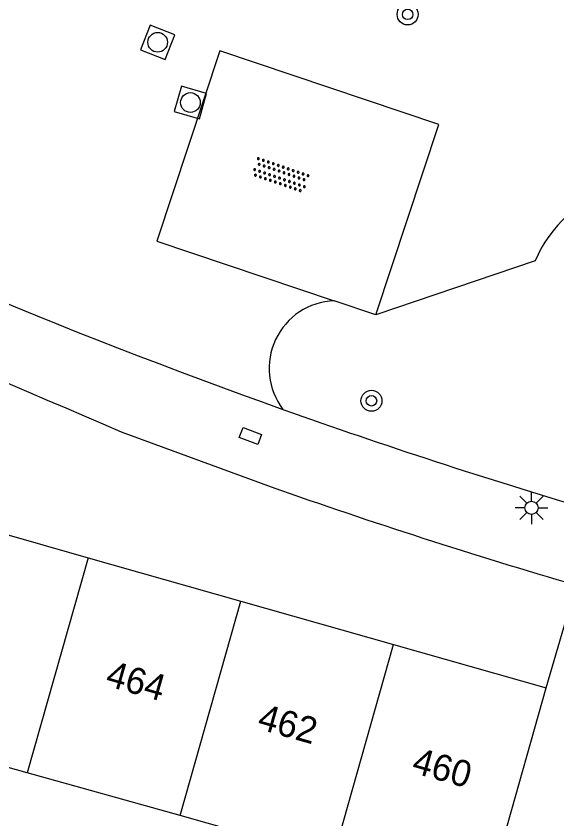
# Model space of a CAD drawing. Extents: x 132994 to 136000, y 393499 to 395512.
# Drawn here: x 134147.13 to 134167.72, y 394494.22 to 394524.75 of the extents above; entities that cross this region are included whole.
import ezdxf

# ---------------------------------------------------------------- set-up
doc = ezdxf.new("R2010")
doc.units = 0
for name, color, linetype in [('gg-anno-huisnummerreeks BGT', 7, 'Continuous'), ('gg-bbg-gedigitaliseerde bebouwing', 7, 'Continuous'), ('gg-bbg-hoofdgebouw', 7, 'Continuous'), ('gg-bbg-tussenscheiding', 7, 'Continuous'), ('gg-knt-bovenkant onderkant talud', 7, 'Continuous'), ('gg-knt-verharding', 7, 'Continuous'), ('gt-symb-boom', 7, 'Continuous'), ('gt-symb-kolk center center', 7, 'Continuous'), ('gt-symb-lichtmast', 7, 'Continuous'), ('gt-symb-overige verharding', 7, 'Continuous'), ('gt-symb-rioolschacht', 7, 'Continuous')]:
    doc.layers.add(name, color=color, linetype=linetype)

# ---------------------------------------------------------------- blocks, each defined once
blk = doc.blocks.new('gt0-BOOM')
at = {"layer": 'gt-symb-boom'}
for radius in [0.4, 0.2]:
    blk.add_circle((0, 0), radius, dxfattribs=at)
blk = doc.blocks.new('gt0-OVH')
at = {"layer": 'gt-symb-overige verharding'}
for points in [[(-0.972, 0.298), (-0.967, 0.308), (-0.965, 0.319), (-0.966, 0.33), (-0.971, 0.34), (-0.978, 0.348), (-0.988, 0.353), (-0.999, 0.355), (-1.01, 0.354), (-1.02, 0.349), (-1.028, 0.342), (-1.033, 0.332), (-1.035, 0.321), (-1.034, 0.31), (-1.029, 0.3), (-1.022, 0.292), (-1.012, 0.287), (-1.001, 0.285), (-0.99, 0.286), (-0.98, 0.291)], [(-0.772, 0.298), (-0.767, 0.308), (-0.765, 0.319), (-0.766, 0.33), (-0.771, 0.34), (-0.778, 0.348), (-0.788, 0.353), (-0.799, 0.355), (-0.81, 0.354), (-0.82, 0.349), (-0.828, 0.342), (-0.833, 0.332), (-0.835, 0.321), (-0.834, 0.31), (-0.829, 0.3), (-0.822, 0.292), (-0.812, 0.287), (-0.801, 0.285), (-0.79, 0.286), (-0.78, 0.291)], [(-0.572, 0.298), (-0.567, 0.308), (-0.565, 0.319), (-0.566, 0.33), (-0.571, 0.34), (-0.578, 0.348), (-0.588, 0.353), (-0.599, 0.355), (-0.61, 0.354), (-0.62, 0.349), (-0.628, 0.342), (-0.633, 0.332), (-0.635, 0.321), (-0.634, 0.31), (-0.629, 0.3), (-0.622, 0.292), (-0.612, 0.287), (-0.601, 0.285), (-0.59, 0.286), (-0.58, 0.291)], [(-0.372, 0.298), (-0.367, 0.308), (-0.365, 0.319), (-0.366, 0.33), (-0.371, 0.34), (-0.378, 0.348), (-0.388, 0.353), (-0.399, 0.355), (-0.41, 0.354), (-0.42, 0.349), (-0.428, 0.342), (-0.433, 0.332), (-0.435, 0.321), (-0.434, 0.31), (-0.429, 0.3), (-0.422, 0.292), (-0.412, 0.287), (-0.401, 0.285), (-0.39, 0.286), (-0.38, 0.291)], [(-0.172, 0.298), (-0.167, 0.308), (-0.165, 0.319), (-0.166, 0.33), (-0.171, 0.34), (-0.178, 0.348), (-0.188, 0.353), (-0.199, 0.355), (-0.21, 0.354), (-0.22, 0.349), (-0.228, 0.342), (-0.233, 0.332), (-0.235, 0.321), (-0.234, 0.31), (-0.229, 0.3), (-0.222, 0.292), (-0.212, 0.287), (-0.201, 0.285), (-0.19, 0.286), (-0.18, 0.291)], [(0.028, 0.298), (0.033, 0.308), (0.035, 0.319), (0.034, 0.33), (0.029, 0.34), (0.022, 0.348), (0.012, 0.353), (0.001, 0.355), (-0.01, 0.354), (-0.02, 0.349), (-0.028, 0.342), (-0.033, 0.332), (-0.035, 0.321), (-0.034, 0.31), (-0.029, 0.3), (-0.022, 0.292), (-0.012, 0.287), (-0.001, 0.285), (0.01, 0.286), (0.02, 0.291)], [(0.228, 0.298), (0.233, 0.308), (0.235, 0.319), (0.234, 0.33), (0.229, 0.34), (0.222, 0.348), (0.212, 0.353), (0.201, 0.355), (0.19, 0.354), (0.18, 0.349), (0.172, 0.342), (0.167, 0.332), (0.165, 0.321), (0.166, 0.31), (0.171, 0.3), (0.178, 0.292), (0.188, 0.287), (0.199, 0.285), (0.21, 0.286), (0.22, 0.291)], [(0.428, 0.298), (0.433, 0.308), (0.435, 0.319), (0.434, 0.33), (0.429, 0.34), (0.422, 0.348), (0.412, 0.353), (0.401, 0.355), (0.39, 0.354), (0.38, 0.349), (0.372, 0.342), (0.367, 0.332), (0.365, 0.321), (0.366, 0.31), (0.371, 0.3), (0.378, 0.292), (0.388, 0.287), (0.399, 0.285), (0.41, 0.286), (0.42, 0.291)], [(0.628, 0.298), (0.633, 0.308), (0.635, 0.319), (0.634, 0.33), (0.629, 0.34), (0.622, 0.348), (0.612, 0.353), (0.601, 0.355), (0.59, 0.354), (0.58, 0.349), (0.572, 0.342), (0.567, 0.332), (0.565, 0.321), (0.566, 0.31), (0.571, 0.3), (0.578, 0.292), (0.588, 0.287), (0.599, 0.285), (0.61, 0.286), (0.62, 0.291)], [(0.828, 0.298), (0.833, 0.308), (0.835, 0.319), (0.834, 0.33), (0.829, 0.34), (0.822, 0.348), (0.812, 0.353), (0.801, 0.355), (0.79, 0.354), (0.78, 0.349), (0.772, 0.342), (0.767, 0.332), (0.765, 0.321), (0.766, 0.31), (0.771, 0.3), (0.778, 0.292), (0.788, 0.287), (0.799, 0.285), (0.81, 0.286), (0.82, 0.291)], [(1.028, 0.298), (1.033, 0.308), (1.035, 0.319), (1.034, 0.33), (1.029, 0.34), (1.022, 0.348), (1.012, 0.353), (1.001, 0.355), (0.99, 0.354), (0.98, 0.349), (0.972, 0.342), (0.967, 0.332), (0.965, 0.321), (0.966, 0.31), (0.971, 0.3), (0.978, 0.292), (0.988, 0.287), (0.999, 0.285), (1.01, 0.286), (1.02, 0.291)], [(-0.872, 0.106), (-0.867, 0.116), (-0.865, 0.126), (-0.866, 0.137), (-0.871, 0.147), (-0.878, 0.156), (-0.888, 0.161), (-0.899, 0.163), (-0.91, 0.162), (-0.92, 0.157), (-0.928, 0.15), (-0.933, 0.14), (-0.935, 0.129), (-0.934, 0.118), (-0.929, 0.108), (-0.922, 0.1), (-0.912, 0.095), (-0.901, 0.092), (-0.89, 0.094), (-0.88, 0.098)], [(-0.672, 0.106), (-0.667, 0.116), (-0.665, 0.126), (-0.666, 0.137), (-0.671, 0.147), (-0.678, 0.156), (-0.688, 0.161), (-0.699, 0.163), (-0.71, 0.162), (-0.72, 0.157), (-0.728, 0.15), (-0.733, 0.14), (-0.735, 0.129), (-0.734, 0.118), (-0.729, 0.108), (-0.722, 0.1), (-0.712, 0.095), (-0.701, 0.092), (-0.69, 0.094), (-0.68, 0.098)], [(-0.472, 0.106), (-0.467, 0.116), (-0.465, 0.126), (-0.466, 0.137), (-0.471, 0.147), (-0.478, 0.156), (-0.488, 0.161), (-0.499, 0.163), (-0.51, 0.162), (-0.52, 0.157), (-0.528, 0.15), (-0.533, 0.14), (-0.535, 0.129), (-0.534, 0.118), (-0.529, 0.108), (-0.522, 0.1), (-0.512, 0.095), (-0.501, 0.092), (-0.49, 0.094), (-0.48, 0.098)], [(-0.272, 0.106), (-0.267, 0.116), (-0.265, 0.126), (-0.266, 0.137), (-0.271, 0.147), (-0.278, 0.156), (-0.288, 0.161), (-0.299, 0.163), (-0.31, 0.162), (-0.32, 0.157), (-0.328, 0.15), (-0.333, 0.14), (-0.335, 0.129), (-0.334, 0.118), (-0.329, 0.108), (-0.322, 0.1), (-0.312, 0.095), (-0.301, 0.092), (-0.29, 0.094), (-0.28, 0.098)], [(-0.072, 0.106), (-0.067, 0.116), (-0.065, 0.126), (-0.066, 0.137), (-0.071, 0.147), (-0.078, 0.156), (-0.088, 0.161), (-0.099, 0.163), (-0.11, 0.162), (-0.12, 0.157), (-0.128, 0.15), (-0.133, 0.14), (-0.135, 0.129), (-0.134, 0.118), (-0.129, 0.108), (-0.122, 0.1), (-0.112, 0.095), (-0.101, 0.092), (-0.09, 0.094), (-0.08, 0.098)], [(0.128, 0.106), (0.133, 0.116), (0.135, 0.126), (0.134, 0.137), (0.129, 0.147), (0.122, 0.156), (0.112, 0.161), (0.101, 0.163), (0.09, 0.162), (0.08, 0.157), (0.072, 0.15), (0.067, 0.14), (0.065, 0.129), (0.066, 0.118), (0.071, 0.108), (0.078, 0.1), (0.088, 0.095), (0.099, 0.092), (0.11, 0.094), (0.12, 0.098)], [(0.328, 0.106), (0.333, 0.116), (0.335, 0.126), (0.334, 0.137), (0.329, 0.147), (0.322, 0.156), (0.312, 0.161), (0.301, 0.163), (0.29, 0.162), (0.28, 0.157), (0.272, 0.15), (0.267, 0.14), (0.265, 0.129), (0.266, 0.118), (0.271, 0.108), (0.278, 0.1), (0.288, 0.095), (0.299, 0.092), (0.31, 0.094), (0.32, 0.098)], [(0.528, 0.106), (0.533, 0.116), (0.535, 0.126), (0.534, 0.137), (0.529, 0.147), (0.522, 0.156), (0.512, 0.161), (0.501, 0.163), (0.49, 0.162), (0.48, 0.157), (0.472, 0.15), (0.467, 0.14), (0.465, 0.129), (0.466, 0.118), (0.471, 0.108), (0.478, 0.1), (0.488, 0.095), (0.499, 0.092), (0.51, 0.094), (0.52, 0.098)], [(0.728, 0.106), (0.733, 0.116), (0.735, 0.126), (0.734, 0.137), (0.729, 0.147), (0.722, 0.156), (0.712, 0.161), (0.701, 0.163), (0.69, 0.162), (0.68, 0.157), (0.672, 0.15), (0.667, 0.14), (0.665, 0.129), (0.666, 0.118), (0.671, 0.108), (0.678, 0.1), (0.688, 0.095), (0.699, 0.092), (0.71, 0.094), (0.72, 0.098)], [(0.928, 0.106), (0.933, 0.116), (0.935, 0.126), (0.934, 0.137), (0.929, 0.147), (0.922, 0.156), (0.912, 0.161), (0.901, 0.163), (0.89, 0.162), (0.88, 0.157), (0.872, 0.15), (0.867, 0.14), (0.865, 0.129), (0.866, 0.118), (0.871, 0.108), (0.878, 0.1), (0.888, 0.095), (0.899, 0.092), (0.91, 0.094), (0.92, 0.098)], [(-0.972, -0.142), (-0.967, -0.132), (-0.965, -0.121), (-0.966, -0.11), (-0.971, -0.1), (-0.978, -0.092), (-0.988, -0.087), (-0.999, -0.085), (-1.01, -0.086), (-1.02, -0.091), (-1.028, -0.098), (-1.033, -0.108), (-1.035, -0.119), (-1.034, -0.13), (-1.029, -0.14), (-1.022, -0.148), (-1.012, -0.153), (-1.001, -0.155), (-0.99, -0.154), (-0.98, -0.149)], [(-0.872, -0.334), (-0.867, -0.324), (-0.865, -0.314), (-0.866, -0.303), (-0.871, -0.293), (-0.878, -0.284), (-0.888, -0.279), (-0.899, -0.277), (-0.91, -0.278), (-0.92, -0.283), (-0.928, -0.29), (-0.933, -0.3), (-0.935, -0.311), (-0.934, -0.322), (-0.929, -0.332), (-0.922, -0.34), (-0.912, -0.345), (-0.901, -0.348), (-0.89, -0.346), (-0.88, -0.342)], [(-0.772, -0.142), (-0.767, -0.132), (-0.765, -0.121), (-0.766, -0.11), (-0.771, -0.1), (-0.778, -0.092), (-0.788, -0.087), (-0.799, -0.085), (-0.81, -0.086), (-0.82, -0.091), (-0.828, -0.098), (-0.833, -0.108), (-0.835, -0.119), (-0.834, -0.13), (-0.829, -0.14), (-0.822, -0.148), (-0.812, -0.153), (-0.801, -0.155), (-0.79, -0.154), (-0.78, -0.149)], [(-0.672, -0.334), (-0.667, -0.324), (-0.665, -0.314), (-0.666, -0.303), (-0.671, -0.293), (-0.678, -0.284), (-0.688, -0.279), (-0.699, -0.277), (-0.71, -0.278), (-0.72, -0.283), (-0.728, -0.29), (-0.733, -0.3), (-0.735, -0.311), (-0.734, -0.322), (-0.729, -0.332), (-0.722, -0.34), (-0.712, -0.345), (-0.701, -0.348), (-0.69, -0.346), (-0.68, -0.342)], [(-0.572, -0.142), (-0.567, -0.132), (-0.565, -0.121), (-0.566, -0.11), (-0.571, -0.1), (-0.578, -0.092), (-0.588, -0.087), (-0.599, -0.085), (-0.61, -0.086), (-0.62, -0.091), (-0.628, -0.098), (-0.633, -0.108), (-0.635, -0.119), (-0.634, -0.13), (-0.629, -0.14), (-0.622, -0.148), (-0.612, -0.153), (-0.601, -0.155), (-0.59, -0.154), (-0.58, -0.149)], [(-0.472, -0.334), (-0.467, -0.324), (-0.465, -0.314), (-0.466, -0.303), (-0.471, -0.293), (-0.478, -0.284), (-0.488, -0.279), (-0.499, -0.277), (-0.51, -0.278), (-0.52, -0.283), (-0.528, -0.29), (-0.533, -0.3), (-0.535, -0.311), (-0.534, -0.322), (-0.529, -0.332), (-0.522, -0.34), (-0.512, -0.345), (-0.501, -0.348), (-0.49, -0.346), (-0.48, -0.342)], [(-0.372, -0.142), (-0.367, -0.132), (-0.365, -0.121), (-0.366, -0.11), (-0.371, -0.1), (-0.378, -0.092), (-0.388, -0.087), (-0.399, -0.085), (-0.41, -0.086), (-0.42, -0.091), (-0.428, -0.098), (-0.433, -0.108), (-0.435, -0.119), (-0.434, -0.13), (-0.429, -0.14), (-0.422, -0.148), (-0.412, -0.153), (-0.401, -0.155), (-0.39, -0.154), (-0.38, -0.149)], [(-0.272, -0.334), (-0.267, -0.324), (-0.265, -0.314), (-0.266, -0.303), (-0.271, -0.293), (-0.278, -0.284), (-0.288, -0.279), (-0.299, -0.277), (-0.31, -0.278), (-0.32, -0.283), (-0.328, -0.29), (-0.333, -0.3), (-0.335, -0.311), (-0.334, -0.322), (-0.329, -0.332), (-0.322, -0.34), (-0.312, -0.345), (-0.301, -0.348), (-0.29, -0.346), (-0.28, -0.342)], [(-0.172, -0.142), (-0.167, -0.132), (-0.165, -0.121), (-0.166, -0.11), (-0.171, -0.1), (-0.178, -0.092), (-0.188, -0.087), (-0.199, -0.085), (-0.21, -0.086), (-0.22, -0.091), (-0.228, -0.098), (-0.233, -0.108), (-0.235, -0.119), (-0.234, -0.13), (-0.229, -0.14), (-0.222, -0.148), (-0.212, -0.153), (-0.201, -0.155), (-0.19, -0.154), (-0.18, -0.149)], [(-0.072, -0.334), (-0.067, -0.324), (-0.065, -0.314), (-0.066, -0.303), (-0.071, -0.293), (-0.078, -0.284), (-0.088, -0.279), (-0.099, -0.277), (-0.11, -0.278), (-0.12, -0.283), (-0.128, -0.29), (-0.133, -0.3), (-0.135, -0.311), (-0.134, -0.322), (-0.129, -0.332), (-0.122, -0.34), (-0.112, -0.345), (-0.101, -0.348), (-0.09, -0.346), (-0.08, -0.342)], [(0.028, -0.142), (0.033, -0.132), (0.035, -0.121), (0.034, -0.11), (0.029, -0.1), (0.022, -0.092), (0.012, -0.087), (0.001, -0.085), (-0.01, -0.086), (-0.02, -0.091), (-0.028, -0.098), (-0.033, -0.108), (-0.035, -0.119), (-0.034, -0.13), (-0.029, -0.14), (-0.022, -0.148), (-0.012, -0.153), (-0.001, -0.155), (0.01, -0.154), (0.02, -0.149)], [(0.128, -0.334), (0.133, -0.324), (0.135, -0.314), (0.134, -0.303), (0.129, -0.293), (0.122, -0.284), (0.112, -0.279), (0.101, -0.277), (0.09, -0.278), (0.08, -0.283), (0.072, -0.29), (0.067, -0.3), (0.065, -0.311), (0.066, -0.322), (0.071, -0.332), (0.078, -0.34), (0.088, -0.345), (0.099, -0.348), (0.11, -0.346), (0.12, -0.342)], [(0.228, -0.142), (0.233, -0.132), (0.235, -0.121), (0.234, -0.11), (0.229, -0.1), (0.222, -0.092), (0.212, -0.087), (0.201, -0.085), (0.19, -0.086), (0.18, -0.091), (0.172, -0.098), (0.167, -0.108), (0.165, -0.119), (0.166, -0.13), (0.171, -0.14), (0.178, -0.148), (0.188, -0.153), (0.199, -0.155), (0.21, -0.154), (0.22, -0.149)], [(0.328, -0.334), (0.333, -0.324), (0.335, -0.314), (0.334, -0.303), (0.329, -0.293), (0.322, -0.284), (0.312, -0.279), (0.301, -0.277), (0.29, -0.278), (0.28, -0.283), (0.272, -0.29), (0.267, -0.3), (0.265, -0.311), (0.266, -0.322), (0.271, -0.332), (0.278, -0.34), (0.288, -0.345), (0.299, -0.348), (0.31, -0.346), (0.32, -0.342)], [(0.428, -0.142), (0.433, -0.132), (0.435, -0.121), (0.434, -0.11), (0.429, -0.1), (0.422, -0.092), (0.412, -0.087), (0.401, -0.085), (0.39, -0.086), (0.38, -0.091), (0.372, -0.098), (0.367, -0.108), (0.365, -0.119), (0.366, -0.13), (0.371, -0.14), (0.378, -0.148), (0.388, -0.153), (0.399, -0.155), (0.41, -0.154), (0.42, -0.149)], [(0.528, -0.334), (0.533, -0.324), (0.535, -0.314), (0.534, -0.303), (0.529, -0.293), (0.522, -0.284), (0.512, -0.279), (0.501, -0.277), (0.49, -0.278), (0.48, -0.283), (0.472, -0.29), (0.467, -0.3), (0.465, -0.311), (0.466, -0.322), (0.471, -0.332), (0.478, -0.34), (0.488, -0.345), (0.499, -0.348), (0.51, -0.346), (0.52, -0.342)], [(0.628, -0.142), (0.633, -0.132), (0.635, -0.121), (0.634, -0.11), (0.629, -0.1), (0.622, -0.092), (0.612, -0.087), (0.601, -0.085), (0.59, -0.086), (0.58, -0.091), (0.572, -0.098), (0.567, -0.108), (0.565, -0.119), (0.566, -0.13), (0.571, -0.14), (0.578, -0.148), (0.588, -0.153), (0.599, -0.155), (0.61, -0.154), (0.62, -0.149)], [(0.728, -0.334), (0.733, -0.324), (0.735, -0.314), (0.734, -0.303), (0.729, -0.293), (0.722, -0.284), (0.712, -0.279), (0.701, -0.277), (0.69, -0.278), (0.68, -0.283), (0.672, -0.29), (0.667, -0.3), (0.665, -0.311), (0.666, -0.322), (0.671, -0.332), (0.678, -0.34), (0.688, -0.345), (0.699, -0.348), (0.71, -0.346), (0.72, -0.342)], [(0.828, -0.142), (0.833, -0.132), (0.835, -0.121), (0.834, -0.11), (0.829, -0.1), (0.822, -0.092), (0.812, -0.087), (0.801, -0.085), (0.79, -0.086), (0.78, -0.091), (0.772, -0.098), (0.767, -0.108), (0.765, -0.119), (0.766, -0.13), (0.771, -0.14), (0.778, -0.148), (0.788, -0.153), (0.799, -0.155), (0.81, -0.154), (0.82, -0.149)], [(0.928, -0.334), (0.933, -0.324), (0.935, -0.314), (0.934, -0.303), (0.929, -0.293), (0.922, -0.284), (0.912, -0.279), (0.901, -0.277), (0.89, -0.278), (0.88, -0.283), (0.872, -0.29), (0.867, -0.3), (0.865, -0.311), (0.866, -0.322), (0.871, -0.332), (0.878, -0.34), (0.888, -0.345), (0.899, -0.348), (0.91, -0.346), (0.92, -0.342)], [(1.028, -0.142), (1.033, -0.132), (1.035, -0.121), (1.034, -0.11), (1.029, -0.1), (1.022, -0.092), (1.012, -0.087), (1.001, -0.085), (0.99, -0.086), (0.98, -0.091), (0.972, -0.098), (0.967, -0.108), (0.965, -0.119), (0.966, -0.13), (0.971, -0.14), (0.978, -0.148), (0.988, -0.153), (0.999, -0.155), (1.01, -0.154), (1.02, -0.149)]]:
    blk.add_lwpolyline(points, close=True, dxfattribs=at)
blk = doc.blocks.new('gt0-RS')
at = {"layer": 'gt-symb-rioolschacht'}
blk.add_lwpolyline([(-0.5, -0.5), (0.5, -0.5), (0.5, 0.5), (-0.5, 0.5)], close=True, dxfattribs=at)
blk.add_circle((0, 0), 0.375, dxfattribs=at)
blk = doc.blocks.new('gt0-LMAST')
at = {"layer": 'gt-symb-lichtmast'}
for p, q in [((-0.005, 0.246), (-0.005, 0.621)), ((-0.182, 0.173), (-0.447, 0.438)), ((0.172, 0.173), (0.437, 0.438)), ((-0.255, -0.004), (-0.63, -0.004)), ((-0.182, -0.181), (-0.447, -0.446)), ((-0.005, -0.254), (-0.005, -0.629)), ((0.437, -0.446), (0.172, -0.181)), ((0.245, -0.004), (0.62, -0.004))]:
    blk.add_line(p, q, dxfattribs=at)
blk.add_circle((-0.005, -0.004), 0.25, dxfattribs=at)
blk = doc.blocks.new('gt0-KOLKCC')
at = {"layer": 'gt-symb-kolk center center'}
blk.add_lwpolyline([(-0.375, 0.2), (0.375, 0.2), (0.375, -0.2), (-0.375, -0.2)], close=True, dxfattribs=at)

msp = doc.modelspace()

# ---------------------------------------------------------------- linework, layer by layer
at = {"layer": 'gg-bbg-gedigitaliseerde bebouwing'}
for p, q in [((134153.374, 394494.35), (134147.56, 394495.979)), ((134159.188, 394492.721), (134153.374, 394494.35))]:
    msp.add_line(p, q, dxfattribs=at)
msp.add_lwpolyline([(134147.56, 394495.979), (134141.592, 394497.651), (134142.218, 394499.891)], dxfattribs=at)
at = {"layer": 'gg-bbg-hoofdgebouw'}
for p, q in [((134144.06, 394505.8), (134149.882, 394504.15)), ((134149.882, 394504.15), (134155.691, 394502.503)), ((134155.691, 394502.503), (134161.5, 394500.857)), ((134161.5, 394500.857), (134167.31, 394499.21)), ((134165.01, 394491.09), (134167.31, 394499.21))]:
    msp.add_line(p, q, dxfattribs=at)
at = {"layer": 'gg-bbg-tussenscheiding'}
for p, q in [((134149.882, 394504.15), (134147.56, 394495.979)), ((134153.374, 394494.35), (134155.691, 394502.503)), ((134159.188, 394492.721), (134161.5, 394500.857))]:
    msp.add_line(p, q, dxfattribs=at)
at = {"layer": 'gg-knt-bovenkant onderkant talud'}
msp.add_line((134166.881, 394515.443), (134160.823, 394513.388), dxfattribs=at)
for centre, radius, start, end in [((134171.554, 394513.414), 5.095, 60.8894, 156.5276), ((134159.334, 394511.353), 2.572, 92.2732, 217.3472)]:
    msp.add_arc(centre, radius, start, end, dxfattribs=at)
at = {"layer": 'gg-knt-verharding'}
for p, q in [((134160.823, 394513.388), (134159.232, 394513.923)), ((134151.138, 394508.945), (134156.838, 394506.849)), ((134167.31, 394499.21), (134168.443, 394503.114))]:
    msp.add_line(p, q, dxfattribs=at)
msp.add_lwpolyline([(134160.823, 394513.388), (134163.224, 394520.624), (134154.887, 394523.429), (134152.486, 394516.193), (134159.232, 394513.923)], dxfattribs=at)
for centre, radius, start, end in [((134234.764, 394727.703), 231.273, 243.77346, 250.42796), ((134558.961, 395467.106), 1041.341, 245.595491, 246.943869), ((134234.15, 394725.782), 229.258, 250.41158, 253.47771), ((134229.043, 394711.3), 216.826, 250.54858, 253.7705)]:
    msp.add_arc(centre, radius, start, end, dxfattribs=at)

# ---------------------------------------------------------------- block references
at = {"layer": 'gt-symb-boom'}
for p in [(134162.033, 394524.811), (134160.657, 394510.119)]:
    msp.add_blockref('gt0-BOOM', p, dxfattribs=at)
at = {"layer": 'gt-symb-kolk center center', "rotation": 159.28810867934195}
msp.add_blockref('gt0-KOLKCC', (134156.05, 394508.779), dxfattribs=at)
at = {"layer": 'gt-symb-lichtmast'}
msp.add_blockref('gt0-LMAST', (134166.749, 394506.055), dxfattribs=at)
at = {"layer": 'gt-symb-overige verharding', "rotation": -18.906060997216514}
msp.add_blockref('gt0-OVH', (134157.195, 394518.7), dxfattribs=at)
at = {"layer": 'gt-symb-rioolschacht'}
for p, rotation in [((134152.521, 394523.749), 158.65715076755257), ((134153.769, 394521.46), 164.38603977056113)]:
    msp.add_blockref('gt0-RS', p, dxfattribs=dict(at, rotation=rotation))

# ---------------------------------------------------------------- texts
at = {"layer": 'gg-anno-huisnummerreeks BGT'}
for s, p in [('464', (134150.494, 394499.298)), ('462', (134156.272, 394497.66)), ('460', (134162.147, 394495.995))]:
    msp.add_text(s, height=1, rotation=344.2, dxfattribs=at).set_placement(p)

doc.saveas('drawing.dxf')
